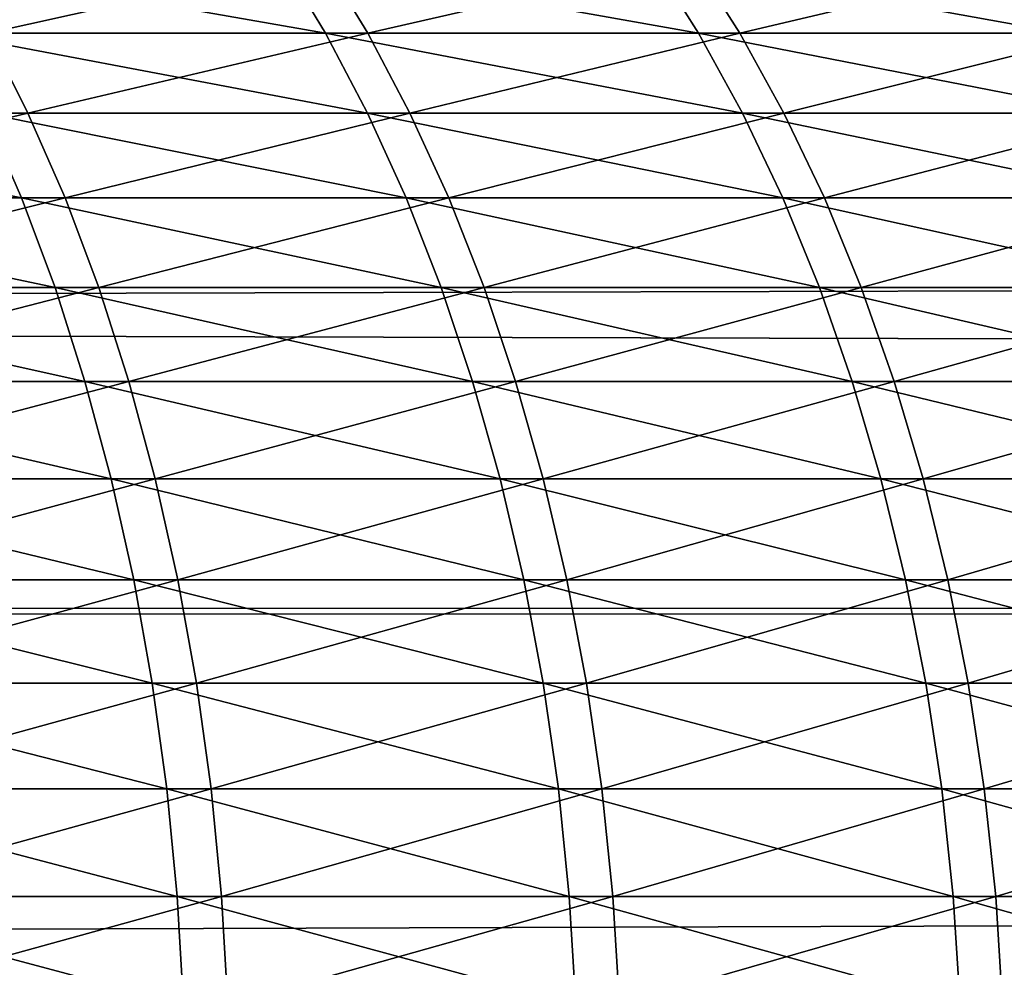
# Model space of a CAD drawing. Header units: millimetres. Extents: x -184 to 165, y -135 to 242.
# Tile 1038 of 1056: x -93.529 to -92.884, y 5.296 to 5.916. Entities that reach past the tile are written whole.
import ezdxf

# ---------------------------------------------------------------- set-up
doc = ezdxf.new("R2010")
doc.units = ezdxf.units.MM
doc.header["$LTSCALE"] = 41.718519
for name, color, linetype in [('384', 7, 'CONTINUOUS'), ('386', 7, 'CONTINUOUS'), ('431', 7, 'CONTINUOUS')]:
    doc.layers.add(name, color=color, linetype=linetype)

msp = doc.modelspace()

# ---------------------------------------------------------------- linework, layer by layer
at = {"layer": '384', "linetype": 'CONTINUOUS'}
for points in [[(-162.44894, 6.28006, 60), (-34.8031, 5.99816, 60), (-162.7873, 5.89476, 60), (-162.44894, 6.28006, 60)], [(-34.8031, 5.99816, 60), (-34.41413, 5.55084, 60), (-162.7873, 5.89476, 60), (-34.8031, 5.99816, 60)], [(-162.7873, 5.89476, 60), (-34.41413, 5.55084, 60), (-163.12331, 5.50745, 60), (-162.7873, 5.89476, 60)], [(-34.41413, 5.55084, 60), (-34.02788, 5.10033, 60), (-163.12331, 5.50745, 60), (-34.41413, 5.55084, 60)], [(-163.12331, 5.50745, 60), (-34.02788, 5.10033, 60), (-163.45695, 5.11815, 60), (-163.12331, 5.50745, 60)]]:
    msp.add_3dface(points, dxfattribs=at)
at = {"layer": '386', "linetype": 'CONTINUOUS'}
for points in [[(-34.7127, 5.89476, 63), (-35.05106, 6.28006, 63), (-162.6969, 5.99816, 63), (-34.7127, 5.89476, 63)], [(-34.7127, 5.89476, 63), (-162.6969, 5.99816, 63), (-163.08587, 5.55084, 63), (-34.7127, 5.89476, 63)], [(-34.37669, 5.50745, 63), (-34.7127, 5.89476, 63), (-163.08587, 5.55084, 63), (-34.37669, 5.50745, 63)], [(-34.37669, 5.50745, 63), (-163.08587, 5.55084, 63), (-163.47212, 5.10033, 63), (-34.37669, 5.50745, 63)], [(-34.04305, 5.11815, 63), (-34.37669, 5.50745, 63), (-163.47212, 5.10033, 63), (-34.04305, 5.11815, 63)]]:
    msp.add_3dface(points, dxfattribs=at)
at = {"layer": '431', "linetype": 'CONTINUOUS'}
for points in [[(-93.35779, 5.95626, 7.97416), (-93.60593, 5.95626, 8.13797), (-93.32829, 5.90761, 8.01739), (-93.35779, 5.95626, 7.97416)], [(-93.32829, 5.90761, 8.01739), (-93.60593, 5.95626, 8.13797), (-93.57778, 5.90761, 8.18209), (-93.32829, 5.90761, 8.01739)], [(-93.57785, 5.95626, -8.11998), (-93.33027, 5.95626, -7.95531), (-93.54954, 5.90761, -8.16399), (-93.57785, 5.95626, -8.11998)], [(-93.54954, 5.90761, -8.16399), (-93.33027, 5.95626, -7.95531), (-93.30062, 5.90761, -7.99843), (-93.54954, 5.90761, -8.16399)], [(-93.11481, 5.95626, 7.80278), (-93.35779, 5.95626, 7.97416), (-93.08399, 5.90761, 7.84508), (-93.11481, 5.95626, 7.80278)], [(-93.08399, 5.90761, 7.84508), (-93.35779, 5.95626, 7.97416), (-93.32829, 5.90761, 8.01739), (-93.08399, 5.90761, 7.84508)], [(-93.33027, 5.95626, -7.95531), (-93.08788, 5.95626, -7.7831), (-93.30062, 5.90761, -7.99843), (-93.33027, 5.95626, -7.95531)], [(-93.30062, 5.90761, -7.99843), (-93.08788, 5.95626, -7.7831), (-93.05692, 5.90761, -7.82529), (-93.30062, 5.90761, -7.99843)], [(-92.87721, 5.95626, 7.62401), (-93.11481, 5.95626, 7.80278), (-92.84511, 5.90761, 7.66534), (-92.87721, 5.95626, 7.62401)], [(-92.84511, 5.90761, 7.66534), (-93.11481, 5.95626, 7.80278), (-93.08399, 5.90761, 7.84508), (-92.84511, 5.90761, 7.66534)], [(-93.08788, 5.95626, -7.7831), (-92.85091, 5.95626, -7.6035), (-93.05692, 5.90761, -7.82529), (-93.08788, 5.95626, -7.7831)], [(-93.05692, 5.90761, -7.82529), (-92.85091, 5.95626, -7.6035), (-92.81866, 5.90761, -7.64472), (-93.05692, 5.90761, -7.82529)], [(-93.77836, 5.85535, -8.36359), (-93.54954, 5.90761, -8.16399), (-93.52318, 5.85535, -8.20498), (-93.77836, 5.85535, -8.36359)], [(-93.32829, 5.90761, 8.01739), (-93.57778, 5.90761, 8.18209), (-93.30082, 5.85535, 8.05763), (-93.32829, 5.90761, 8.01739)], [(-93.30082, 5.85535, 8.05763), (-93.57778, 5.90761, 8.18209), (-93.55156, 5.85535, 8.22316), (-93.30082, 5.85535, 8.05763)], [(-93.54954, 5.90761, -8.16399), (-93.30062, 5.90761, -7.99843), (-93.52318, 5.85535, -8.20498), (-93.54954, 5.90761, -8.16399)], [(-93.52318, 5.85535, -8.20498), (-93.30062, 5.90761, -7.99843), (-93.27301, 5.85535, -8.03859), (-93.52318, 5.85535, -8.20498)], [(-93.08399, 5.90761, 7.84508), (-93.32829, 5.90761, 8.01739), (-93.05529, 5.85535, 7.88446), (-93.08399, 5.90761, 7.84508)], [(-93.05529, 5.85535, 7.88446), (-93.32829, 5.90761, 8.01739), (-93.30082, 5.85535, 8.05763), (-93.05529, 5.85535, 7.88446)], [(-93.30062, 5.90761, -7.99843), (-93.05692, 5.90761, -7.82529), (-93.27301, 5.85535, -8.03859), (-93.30062, 5.90761, -7.99843)], [(-93.27301, 5.85535, -8.03859), (-93.05692, 5.90761, -7.82529), (-93.02809, 5.85535, -7.86457), (-93.27301, 5.85535, -8.03859)], [(-92.84511, 5.90761, 7.66534), (-93.08399, 5.90761, 7.84508), (-92.81521, 5.85535, 7.70382), (-92.84511, 5.90761, 7.66534)], [(-92.81521, 5.85535, 7.70382), (-93.08399, 5.90761, 7.84508), (-93.05529, 5.85535, 7.88446), (-92.81521, 5.85535, 7.70382)], [(-93.05692, 5.90761, -7.82529), (-92.81866, 5.90761, -7.64472), (-93.02809, 5.85535, -7.86457), (-93.05692, 5.90761, -7.82529)], [(-93.02809, 5.85535, -7.86457), (-92.81866, 5.90761, -7.64472), (-92.78863, 5.85535, -7.68309), (-93.02809, 5.85535, -7.86457)], [(-93.55156, 5.85535, 8.22316), (-93.80728, 5.85535, 8.38088), (-93.52742, 5.79973, 8.26098), (-93.55156, 5.85535, 8.22316)], [(-93.52742, 5.79973, 8.26098), (-93.80728, 5.85535, 8.38088), (-93.78432, 5.79973, 8.41943), (-93.52742, 5.79973, 8.26098)], [(-93.77836, 5.85535, -8.36359), (-93.52318, 5.85535, -8.20498), (-93.75526, 5.79973, -8.40205), (-93.77836, 5.85535, -8.36359)], [(-93.75526, 5.79973, -8.40205), (-93.52318, 5.85535, -8.20498), (-93.49891, 5.79973, -8.24272), (-93.75526, 5.79973, -8.40205)], [(-93.30082, 5.85535, 8.05763), (-93.55156, 5.85535, 8.22316), (-93.27553, 5.79973, 8.09469), (-93.30082, 5.85535, 8.05763)], [(-93.27553, 5.79973, 8.09469), (-93.55156, 5.85535, 8.22316), (-93.52742, 5.79973, 8.26098), (-93.27553, 5.79973, 8.09469)], [(-93.52318, 5.85535, -8.20498), (-93.27301, 5.85535, -8.03859), (-93.49891, 5.79973, -8.24272), (-93.52318, 5.85535, -8.20498)], [(-93.49891, 5.79973, -8.24272), (-93.27301, 5.85535, -8.03859), (-93.24759, 5.79973, -8.07556), (-93.49891, 5.79973, -8.24272)], [(-93.05529, 5.85535, 7.88446), (-93.30082, 5.85535, 8.05763), (-93.02887, 5.79973, 7.92073), (-93.05529, 5.85535, 7.88446)], [(-93.02887, 5.79973, 7.92073), (-93.30082, 5.85535, 8.05763), (-93.27553, 5.79973, 8.09469), (-93.02887, 5.79973, 7.92073)], [(-93.27301, 5.85535, -8.03859), (-93.02809, 5.85535, -7.86457), (-93.24759, 5.79973, -8.07556), (-93.27301, 5.85535, -8.03859)], [(-93.24759, 5.79973, -8.07556), (-93.02809, 5.85535, -7.86457), (-93.00154, 5.79973, -7.90074), (-93.24759, 5.79973, -8.07556)], [(-92.81521, 5.85535, 7.70382), (-93.05529, 5.85535, 7.88446), (-92.78769, 5.79973, 7.73925), (-92.81521, 5.85535, 7.70382)], [(-92.78769, 5.79973, 7.73925), (-93.05529, 5.85535, 7.88446), (-93.02887, 5.79973, 7.92073), (-92.78769, 5.79973, 7.73925)], [(-93.02809, 5.85535, -7.86457), (-92.78863, 5.85535, -7.68309), (-93.00154, 5.79973, -7.90074), (-93.02809, 5.85535, -7.86457)], [(-93.00154, 5.79973, -7.90074), (-92.78863, 5.85535, -7.68309), (-92.76098, 5.79973, -7.71843), (-93.00154, 5.79973, -7.90074)], [(-93.52742, 5.79973, 8.26098), (-93.78432, 5.79973, 8.41943), (-93.50548, 5.74106, 8.29536), (-93.52742, 5.79973, 8.26098)], [(-93.50548, 5.74106, 8.29536), (-93.78432, 5.79973, 8.41943), (-93.76345, 5.74106, 8.45447), (-93.50548, 5.74106, 8.29536)], [(-93.75526, 5.79973, -8.40205), (-93.49891, 5.79973, -8.24272), (-93.73427, 5.74106, -8.43702), (-93.75526, 5.79973, -8.40205)], [(-93.73427, 5.74106, -8.43702), (-93.49891, 5.79973, -8.24272), (-93.47685, 5.74106, -8.27702), (-93.73427, 5.74106, -8.43702)], [(-93.27553, 5.79973, 8.09469), (-93.52742, 5.79973, 8.26098), (-93.25254, 5.74106, 8.12838), (-93.27553, 5.79973, 8.09469)], [(-93.25254, 5.74106, 8.12838), (-93.52742, 5.79973, 8.26098), (-93.50548, 5.74106, 8.29536), (-93.25254, 5.74106, 8.12838)], [(-93.49891, 5.79973, -8.24272), (-93.24759, 5.79973, -8.07556), (-93.47685, 5.74106, -8.27702), (-93.49891, 5.79973, -8.24272)], [(-93.47685, 5.74106, -8.27702), (-93.24759, 5.79973, -8.07556), (-93.22449, 5.74106, -8.10917), (-93.47685, 5.74106, -8.27702)], [(-93.02887, 5.79973, 7.92073), (-93.27553, 5.79973, 8.09469), (-93.00485, 5.74106, 7.95369), (-93.02887, 5.79973, 7.92073)], [(-93.00485, 5.74106, 7.95369), (-93.27553, 5.79973, 8.09469), (-93.25254, 5.74106, 8.12838), (-93.00485, 5.74106, 7.95369)], [(-93.24759, 5.79973, -8.07556), (-93.00154, 5.79973, -7.90074), (-93.22449, 5.74106, -8.10917), (-93.24759, 5.79973, -8.07556)], [(-93.22449, 5.74106, -8.10917), (-93.00154, 5.79973, -7.90074), (-92.97741, 5.74106, -7.93362), (-93.22449, 5.74106, -8.10917)], [(-92.78769, 5.79973, 7.73925), (-93.02887, 5.79973, 7.92073), (-92.76267, 5.74106, 7.77146), (-92.78769, 5.79973, 7.73925)], [(-92.76267, 5.74106, 7.77146), (-93.02887, 5.79973, 7.92073), (-93.00485, 5.74106, 7.95369), (-92.76267, 5.74106, 7.77146)], [(-93.00154, 5.79973, -7.90074), (-92.76098, 5.79973, -7.71843), (-92.97741, 5.74106, -7.93362), (-93.00154, 5.79973, -7.90074)], [(-92.97741, 5.74106, -7.93362), (-92.76098, 5.79973, -7.71843), (-92.73585, 5.74106, -7.75055), (-92.97741, 5.74106, -7.93362)], [(-93.50548, 5.74106, 8.29536), (-93.76345, 5.74106, 8.45447), (-93.48585, 5.67962, 8.32612), (-93.50548, 5.74106, 8.29536)], [(-93.48585, 5.67962, 8.32612), (-93.76345, 5.74106, 8.45447), (-93.74477, 5.67962, 8.48582), (-93.48585, 5.67962, 8.32612)], [(-93.73427, 5.74106, -8.43702), (-93.47685, 5.74106, -8.27702), (-93.71548, 5.67962, -8.4683), (-93.73427, 5.74106, -8.43702)], [(-93.71548, 5.67962, -8.4683), (-93.47685, 5.74106, -8.27702), (-93.45711, 5.67962, -8.30771), (-93.71548, 5.67962, -8.4683)], [(-93.25254, 5.74106, 8.12838), (-93.50548, 5.74106, 8.29536), (-93.23197, 5.67962, 8.15852), (-93.25254, 5.74106, 8.12838)], [(-93.23197, 5.67962, 8.15852), (-93.50548, 5.74106, 8.29536), (-93.48585, 5.67962, 8.32612), (-93.23197, 5.67962, 8.15852)], [(-93.47685, 5.74106, -8.27702), (-93.22449, 5.74106, -8.10917), (-93.45711, 5.67962, -8.30771), (-93.47685, 5.74106, -8.27702)], [(-93.45711, 5.67962, -8.30771), (-93.22449, 5.74106, -8.10917), (-93.20381, 5.67962, -8.13924), (-93.45711, 5.67962, -8.30771)], [(-93.00485, 5.74106, 7.95369), (-93.25254, 5.74106, 8.12838), (-92.98336, 5.67962, 7.98318), (-93.00485, 5.74106, 7.95369)], [(-92.98336, 5.67962, 7.98318), (-93.25254, 5.74106, 8.12838), (-93.23197, 5.67962, 8.15852), (-92.98336, 5.67962, 7.98318)], [(-93.22449, 5.74106, -8.10917), (-92.97741, 5.74106, -7.93362), (-93.20381, 5.67962, -8.13924), (-93.22449, 5.74106, -8.10917)], [(-93.20381, 5.67962, -8.13924), (-92.97741, 5.74106, -7.93362), (-92.95582, 5.67962, -7.96304), (-93.20381, 5.67962, -8.13924)], [(-92.76267, 5.74106, 7.77146), (-93.00485, 5.74106, 7.95369), (-92.74028, 5.67962, 7.80027), (-92.76267, 5.74106, 7.77146)], [(-92.74028, 5.67962, 7.80027), (-93.00485, 5.74106, 7.95369), (-92.98336, 5.67962, 7.98318), (-92.74028, 5.67962, 7.80027)], [(-92.97741, 5.74106, -7.93362), (-92.73585, 5.74106, -7.75055), (-92.95582, 5.67962, -7.96304), (-92.97741, 5.74106, -7.93362)], [(-92.95582, 5.67962, -7.96304), (-92.73585, 5.74106, -7.75055), (-92.71337, 5.67962, -7.77929), (-92.95582, 5.67962, -7.96304)], [(-93.48585, 5.67962, 8.32612), (-93.74477, 5.67962, 8.48582), (-93.46863, 5.61574, 8.3531), (-93.48585, 5.67962, 8.32612)], [(-93.46863, 5.61574, 8.3531), (-93.74477, 5.67962, 8.48582), (-93.72839, 5.61574, 8.51332), (-93.46863, 5.61574, 8.3531)], [(-93.71548, 5.67962, -8.4683), (-93.45711, 5.67962, -8.30771), (-93.69901, 5.61574, -8.49575), (-93.71548, 5.67962, -8.4683)], [(-93.69901, 5.61574, -8.49575), (-93.45711, 5.67962, -8.30771), (-93.4398, 5.61574, -8.33463), (-93.69901, 5.61574, -8.49575)], [(-93.23197, 5.67962, 8.15852), (-93.48585, 5.67962, 8.32612), (-93.21392, 5.61574, 8.18496), (-93.23197, 5.67962, 8.15852)], [(-93.21392, 5.61574, 8.18496), (-93.48585, 5.67962, 8.32612), (-93.46863, 5.61574, 8.3531), (-93.21392, 5.61574, 8.18496)], [(-93.45711, 5.67962, -8.30771), (-93.20381, 5.67962, -8.13924), (-93.4398, 5.61574, -8.33463), (-93.45711, 5.67962, -8.30771)], [(-93.4398, 5.61574, -8.33463), (-93.20381, 5.67962, -8.13924), (-93.18568, 5.61574, -8.16561), (-93.4398, 5.61574, -8.33463)], [(-92.98336, 5.67962, 7.98318), (-93.23197, 5.67962, 8.15852), (-92.96451, 5.61574, 8.00906), (-92.98336, 5.67962, 7.98318)], [(-92.96451, 5.61574, 8.00906), (-93.23197, 5.67962, 8.15852), (-93.21392, 5.61574, 8.18496), (-92.96451, 5.61574, 8.00906)], [(-93.20381, 5.67962, -8.13924), (-92.95582, 5.67962, -7.96304), (-93.18568, 5.61574, -8.16561), (-93.20381, 5.67962, -8.13924)], [(-93.18568, 5.61574, -8.16561), (-92.95582, 5.67962, -7.96304), (-92.93688, 5.61574, -7.98885), (-93.18568, 5.61574, -8.16561)], [(-92.74028, 5.67962, 7.80027), (-92.98336, 5.67962, 7.98318), (-92.72064, 5.61574, 7.82555), (-92.74028, 5.67962, 7.80027)], [(-92.72064, 5.61574, 7.82555), (-92.98336, 5.67962, 7.98318), (-92.96451, 5.61574, 8.00906), (-92.72064, 5.61574, 7.82555)], [(-92.95582, 5.67962, -7.96304), (-92.71337, 5.67962, -7.77929), (-92.93688, 5.61574, -7.98885), (-92.95582, 5.67962, -7.96304)], [(-92.93688, 5.61574, -7.98885), (-92.71337, 5.67962, -7.77929), (-92.69364, 5.61574, -7.8045), (-92.93688, 5.61574, -7.98885)], [(-93.46863, 5.61574, 8.3531), (-93.72839, 5.61574, 8.51332), (-93.4539, 5.54973, 8.37617), (-93.46863, 5.61574, 8.3531)], [(-93.4539, 5.54973, 8.37617), (-93.72839, 5.61574, 8.51332), (-93.71438, 5.54973, 8.53683), (-93.4539, 5.54973, 8.37617)], [(-93.69901, 5.61574, -8.49575), (-93.4398, 5.61574, -8.33463), (-93.68492, 5.54973, -8.51921), (-93.69901, 5.61574, -8.49575)], [(-93.68492, 5.54973, -8.51921), (-93.4398, 5.61574, -8.33463), (-93.425, 5.54973, -8.35765), (-93.68492, 5.54973, -8.51921)], [(-93.21392, 5.61574, 8.18496), (-93.46863, 5.61574, 8.3531), (-93.19849, 5.54973, 8.20756), (-93.21392, 5.61574, 8.18496)], [(-93.19849, 5.54973, 8.20756), (-93.46863, 5.61574, 8.3531), (-93.4539, 5.54973, 8.37617), (-93.19849, 5.54973, 8.20756)], [(-93.4398, 5.61574, -8.33463), (-93.18568, 5.61574, -8.16561), (-93.425, 5.54973, -8.35765), (-93.4398, 5.61574, -8.33463)], [(-93.425, 5.54973, -8.35765), (-93.18568, 5.61574, -8.16561), (-93.17017, 5.54973, -8.18816), (-93.425, 5.54973, -8.35765)], [(-92.96451, 5.61574, 8.00906), (-93.21392, 5.61574, 8.18496), (-92.9484, 5.54973, 8.03117), (-92.96451, 5.61574, 8.00906)], [(-92.9484, 5.54973, 8.03117), (-93.21392, 5.61574, 8.18496), (-93.19849, 5.54973, 8.20756), (-92.9484, 5.54973, 8.03117)], [(-93.18568, 5.61574, -8.16561), (-92.93688, 5.61574, -7.98885), (-93.17017, 5.54973, -8.18816), (-93.18568, 5.61574, -8.16561)], [(-93.17017, 5.54973, -8.18816), (-92.93688, 5.61574, -7.98885), (-92.92069, 5.54973, -8.01091), (-93.17017, 5.54973, -8.18816)], [(-92.72064, 5.61574, 7.82555), (-92.96451, 5.61574, 8.00906), (-92.70385, 5.54973, 7.84716), (-92.72064, 5.61574, 7.82555)], [(-92.70385, 5.54973, 7.84716), (-92.96451, 5.61574, 8.00906), (-92.9484, 5.54973, 8.03117), (-92.70385, 5.54973, 7.84716)], [(-92.93688, 5.61574, -7.98885), (-92.69364, 5.61574, -7.8045), (-92.92069, 5.54973, -8.01091), (-92.93688, 5.61574, -7.98885)], [(-92.92069, 5.54973, -8.01091), (-92.69364, 5.61574, -7.8045), (-92.67678, 5.54973, -7.82606), (-92.92069, 5.54973, -8.01091)], [(-93.4539, 5.54973, 8.37617), (-93.71438, 5.54973, 8.53683), (-93.44175, 5.48194, 8.39521), (-93.4539, 5.54973, 8.37617)], [(-93.44175, 5.48194, 8.39521), (-93.71438, 5.54973, 8.53683), (-93.70283, 5.48194, 8.55623), (-93.44175, 5.48194, 8.39521)], [(-93.68492, 5.54973, -8.51921), (-93.425, 5.54973, -8.35765), (-93.6733, 5.48194, -8.53857), (-93.68492, 5.54973, -8.51921)], [(-93.6733, 5.48194, -8.53857), (-93.425, 5.54973, -8.35765), (-93.41278, 5.48194, -8.37664), (-93.6733, 5.48194, -8.53857)], [(-93.19849, 5.54973, 8.20756), (-93.4539, 5.54973, 8.37617), (-93.18576, 5.48194, 8.22622), (-93.19849, 5.54973, 8.20756)], [(-93.18576, 5.48194, 8.22622), (-93.4539, 5.54973, 8.37617), (-93.44175, 5.48194, 8.39521), (-93.18576, 5.48194, 8.22622)], [(-93.425, 5.54973, -8.35765), (-93.17017, 5.54973, -8.18816), (-93.41278, 5.48194, -8.37664), (-93.425, 5.54973, -8.35765)], [(-93.41278, 5.48194, -8.37664), (-93.17017, 5.54973, -8.18816), (-93.15738, 5.48194, -8.20677), (-93.41278, 5.48194, -8.37664)], [(-92.9484, 5.54973, 8.03117), (-93.19849, 5.54973, 8.20756), (-92.9351, 5.48194, 8.04943), (-92.9484, 5.54973, 8.03117)], [(-92.9351, 5.48194, 8.04943), (-93.19849, 5.54973, 8.20756), (-93.18576, 5.48194, 8.22622), (-92.9351, 5.48194, 8.04943)], [(-93.17017, 5.54973, -8.18816), (-92.92069, 5.54973, -8.01091), (-93.15738, 5.48194, -8.20677), (-93.17017, 5.54973, -8.18816)], [(-93.15738, 5.48194, -8.20677), (-92.92069, 5.54973, -8.01091), (-92.90733, 5.48194, -8.02911), (-93.15738, 5.48194, -8.20677)], [(-92.70385, 5.54973, 7.84716), (-92.9484, 5.54973, 8.03117), (-92.69, 5.48194, 7.865), (-92.70385, 5.54973, 7.84716)], [(-92.69, 5.48194, 7.865), (-92.9484, 5.54973, 8.03117), (-92.9351, 5.48194, 8.04943), (-92.69, 5.48194, 7.865)], [(-92.92069, 5.54973, -8.01091), (-92.67678, 5.54973, -7.82606), (-92.90733, 5.48194, -8.02911), (-92.92069, 5.54973, -8.01091)], [(-92.90733, 5.48194, -8.02911), (-92.67678, 5.54973, -7.82606), (-92.66286, 5.48194, -7.84384), (-92.90733, 5.48194, -8.02911)], [(-93.44175, 5.48194, 8.39521), (-93.70283, 5.48194, 8.55623), (-93.43224, 5.4127, 8.41011), (-93.44175, 5.48194, 8.39521)], [(-93.43224, 5.4127, 8.41011), (-93.70283, 5.48194, 8.55623), (-93.69378, 5.4127, 8.57142), (-93.43224, 5.4127, 8.41011)], [(-93.6733, 5.48194, -8.53857), (-93.41278, 5.48194, -8.37664), (-93.66419, 5.4127, -8.55373), (-93.6733, 5.48194, -8.53857)], [(-93.66419, 5.4127, -8.55373), (-93.41278, 5.48194, -8.37664), (-93.40322, 5.4127, -8.39152), (-93.66419, 5.4127, -8.55373)], [(-93.18576, 5.48194, 8.22622), (-93.44175, 5.48194, 8.39521), (-93.1758, 5.4127, 8.24082), (-93.18576, 5.48194, 8.22622)], [(-93.1758, 5.4127, 8.24082), (-93.44175, 5.48194, 8.39521), (-93.43224, 5.4127, 8.41011), (-93.1758, 5.4127, 8.24082)], [(-93.41278, 5.48194, -8.37664), (-93.15738, 5.48194, -8.20677), (-93.40322, 5.4127, -8.39152), (-93.41278, 5.48194, -8.37664)], [(-93.40322, 5.4127, -8.39152), (-93.15738, 5.48194, -8.20677), (-93.14736, 5.4127, -8.22134), (-93.40322, 5.4127, -8.39152)], [(-92.9351, 5.48194, 8.04943), (-93.18576, 5.48194, 8.22622), (-92.92469, 5.4127, 8.06372), (-92.9351, 5.48194, 8.04943)], [(-92.92469, 5.4127, 8.06372), (-93.18576, 5.48194, 8.22622), (-93.1758, 5.4127, 8.24082), (-92.92469, 5.4127, 8.06372)], [(-93.15738, 5.48194, -8.20677), (-92.90733, 5.48194, -8.02911), (-93.14736, 5.4127, -8.22134), (-93.15738, 5.48194, -8.20677)], [(-93.14736, 5.4127, -8.22134), (-92.90733, 5.48194, -8.02911), (-92.89686, 5.4127, -8.04337), (-93.14736, 5.4127, -8.22134)], [(-92.69, 5.48194, 7.865), (-92.9351, 5.48194, 8.04943), (-92.67915, 5.4127, 7.87896), (-92.69, 5.48194, 7.865)], [(-92.67915, 5.4127, 7.87896), (-92.9351, 5.48194, 8.04943), (-92.92469, 5.4127, 8.06372), (-92.67915, 5.4127, 7.87896)], [(-92.90733, 5.48194, -8.02911), (-92.66286, 5.48194, -7.84384), (-92.89686, 5.4127, -8.04337), (-92.90733, 5.48194, -8.02911)], [(-92.89686, 5.4127, -8.04337), (-92.66286, 5.48194, -7.84384), (-92.65197, 5.4127, -7.85777), (-92.89686, 5.4127, -8.04337)], [(-93.43224, 5.4127, 8.41011), (-93.69378, 5.4127, 8.57142), (-93.42541, 5.34239, 8.42081), (-93.43224, 5.4127, 8.41011)], [(-93.42541, 5.34239, 8.42081), (-93.69378, 5.4127, 8.57142), (-93.68728, 5.34239, 8.58233), (-93.42541, 5.34239, 8.42081)], [(-93.66419, 5.4127, -8.55373), (-93.40322, 5.4127, -8.39152), (-93.65766, 5.34239, -8.56462), (-93.66419, 5.4127, -8.55373)], [(-93.65766, 5.34239, -8.56462), (-93.40322, 5.4127, -8.39152), (-93.39635, 5.34239, -8.4022), (-93.65766, 5.34239, -8.56462)], [(-93.1758, 5.4127, 8.24082), (-93.43224, 5.4127, 8.41011), (-93.16864, 5.34239, 8.25131), (-93.1758, 5.4127, 8.24082)], [(-93.16864, 5.34239, 8.25131), (-93.43224, 5.4127, 8.41011), (-93.42541, 5.34239, 8.42081), (-93.16864, 5.34239, 8.25131)], [(-93.40322, 5.4127, -8.39152), (-93.14736, 5.4127, -8.22134), (-93.39635, 5.34239, -8.4022), (-93.40322, 5.4127, -8.39152)], [(-93.39635, 5.34239, -8.4022), (-93.14736, 5.4127, -8.22134), (-93.14017, 5.34239, -8.2318), (-93.39635, 5.34239, -8.4022)], [(-92.92469, 5.4127, 8.06372), (-93.1758, 5.4127, 8.24082), (-92.91721, 5.34239, 8.07398), (-92.92469, 5.4127, 8.06372)], [(-92.91721, 5.34239, 8.07398), (-93.1758, 5.4127, 8.24082), (-93.16864, 5.34239, 8.25131), (-92.91721, 5.34239, 8.07398)], [(-93.14736, 5.4127, -8.22134), (-92.89686, 5.4127, -8.04337), (-93.14017, 5.34239, -8.2318), (-93.14736, 5.4127, -8.22134)], [(-93.14017, 5.34239, -8.2318), (-92.89686, 5.4127, -8.04337), (-92.88935, 5.34239, -8.05361), (-93.14017, 5.34239, -8.2318)], [(-92.67915, 5.4127, 7.87896), (-92.92469, 5.4127, 8.06372), (-92.67136, 5.34239, 7.88899), (-92.67915, 5.4127, 7.87896)], [(-92.67136, 5.34239, 7.88899), (-92.92469, 5.4127, 8.06372), (-92.91721, 5.34239, 8.07398), (-92.67136, 5.34239, 7.88899)], [(-92.89686, 5.4127, -8.04337), (-92.65197, 5.4127, -7.85777), (-92.88935, 5.34239, -8.05361), (-92.89686, 5.4127, -8.04337)], [(-92.88935, 5.34239, -8.05361), (-92.65197, 5.4127, -7.85777), (-92.64414, 5.34239, -7.86777), (-92.88935, 5.34239, -8.05361)], [(-93.42541, 5.34239, 8.42081), (-93.68728, 5.34239, 8.58233), (-93.4213, 5.27134, 8.42725), (-93.42541, 5.34239, 8.42081)], [(-93.4213, 5.27134, 8.42725), (-93.68728, 5.34239, 8.58233), (-93.68337, 5.27134, 8.5889), (-93.4213, 5.27134, 8.42725)], [(-93.65766, 5.34239, -8.56462), (-93.39635, 5.34239, -8.4022), (-93.65372, 5.27134, -8.57117), (-93.65766, 5.34239, -8.56462)], [(-93.65372, 5.27134, -8.57117), (-93.39635, 5.34239, -8.4022), (-93.39222, 5.27134, -8.40862), (-93.65372, 5.27134, -8.57117)], [(-93.16864, 5.34239, 8.25131), (-93.42541, 5.34239, 8.42081), (-93.16433, 5.27134, 8.25762), (-93.16864, 5.34239, 8.25131)], [(-93.16433, 5.27134, 8.25762), (-93.42541, 5.34239, 8.42081), (-93.4213, 5.27134, 8.42725), (-93.16433, 5.27134, 8.25762)], [(-93.39635, 5.34239, -8.4022), (-93.14017, 5.34239, -8.2318), (-93.39222, 5.27134, -8.40862), (-93.39635, 5.34239, -8.4022)], [(-93.39222, 5.27134, -8.40862), (-93.14017, 5.34239, -8.2318), (-93.13584, 5.27134, -8.2381), (-93.39222, 5.27134, -8.40862)], [(-92.91721, 5.34239, 8.07398), (-93.16864, 5.34239, 8.25131), (-92.91271, 5.27134, 8.08015), (-92.91721, 5.34239, 8.07398)], [(-92.91271, 5.27134, 8.08015), (-93.16864, 5.34239, 8.25131), (-93.16433, 5.27134, 8.25762), (-92.91271, 5.27134, 8.08015)], [(-93.14017, 5.34239, -8.2318), (-92.88935, 5.34239, -8.05361), (-93.13584, 5.27134, -8.2381), (-93.14017, 5.34239, -8.2318)], [(-93.13584, 5.27134, -8.2381), (-92.88935, 5.34239, -8.05361), (-92.88483, 5.27134, -8.05977), (-93.13584, 5.27134, -8.2381)], [(-92.67136, 5.34239, 7.88899), (-92.91721, 5.34239, 8.07398), (-92.66667, 5.27134, 7.89502), (-92.67136, 5.34239, 7.88899)], [(-92.66667, 5.27134, 7.89502), (-92.91721, 5.34239, 8.07398), (-92.91271, 5.27134, 8.08015), (-92.66667, 5.27134, 7.89502)], [(-92.88935, 5.34239, -8.05361), (-92.64414, 5.34239, -7.86777), (-92.88483, 5.27134, -8.05977), (-92.88935, 5.34239, -8.05361)], [(-92.88483, 5.27134, -8.05977), (-92.64414, 5.34239, -7.86777), (-92.63943, 5.27134, -7.87378), (-92.88483, 5.27134, -8.05977)]]:
    msp.add_3dface(points, dxfattribs=at)

doc.saveas('drawing.dxf')
